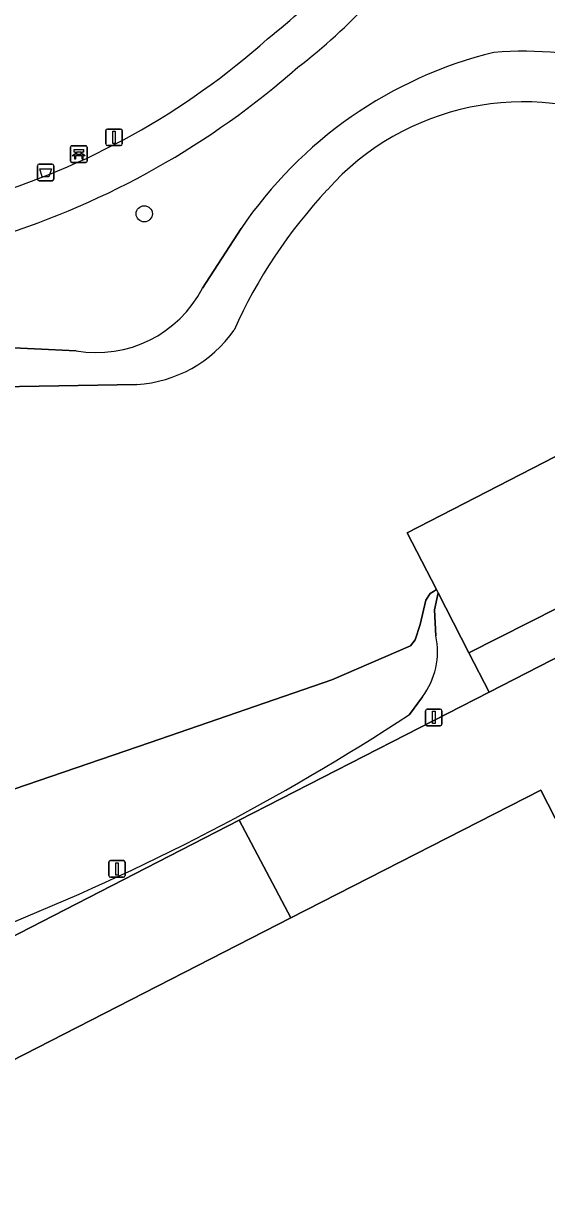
# Model space of a CAD drawing. Extents: x 158835 to 160077, y 386387 to 387778.
# Drawn here: x 159286.2 to 159317.8, y 387366.3 to 387437.8 of the extents above; entities that cross this region are included whole.
import ezdxf

# ---------------------------------------------------------------- set-up
doc = ezdxf.new("R2010")
doc.units = 0
for name, color, linetype in [('IMGEO_Afvalbak', 7, 'Continuous'), ('IMGEO_Bank', 7, 'Continuous'), ('IMGEO_Boom', 7, 'Continuous'), ('IMGEO_Groenvoorziening', 7, 'Continuous'), ('IMGEO_Lichtmast', 7, 'Continuous'), ('IMGEO_Meer_plas_ven_vijver', 7, 'Continuous'), ('IMGEO_Oever', 7, 'Continuous'), ('IMGEO_Pand', 7, 'Continuous'), ('IMGEO_Voetpad_op_trap', 7, 'Continuous'), ('IMGEO_Voetpad_open', 7, 'Continuous')]:
    doc.layers.add(name, color=color, linetype=linetype)

msp = doc.modelspace()

# ---------------------------------------------------------------- linework, layer by layer
at = {"layer": 'IMGEO_Afvalbak'}
for p, q in [((159287.147, 387429.325), (159287.937, 387429.325)), ((159287.937, 387429.325), (159287.147, 387429.325)), ((159287.047, 387428.425), (159287.047, 387429.225)), ((159287.047, 387429.225), (159287.047, 387428.425)), ((159288.037, 387429.225), (159288.037, 387428.425)), ((159288.037, 387428.425), (159288.037, 387429.225)), ((159287.937, 387428.325), (159287.147, 387428.325)), ((159287.147, 387428.325), (159287.937, 387428.325))]:
    msp.add_line(p, q, dxfattribs=at)
msp.add_lwpolyline([(159287.19, 387429.039), (159287.894, 387429.039), (159287.745, 387428.569), (159287.339, 387428.569), (159287.19, 387429.039)], dxfattribs=at)
for centre, start, end in [((159287.147, 387429.225), 90, 180), ((159287.147, 387429.225), 90, 180), ((159287.937, 387429.225), 0, 90), ((159287.937, 387429.225), 360, 90), ((159287.147, 387428.425), 180, 270), ((159287.147, 387428.425), 180, 270), ((159287.937, 387428.425), 270, 0), ((159287.937, 387428.425), 270, 0)]:
    msp.add_arc(centre, 0.1, start, end, dxfattribs=at)
at = {"layer": 'IMGEO_Bank'}
for p, q in [((159289.051, 387429.508), (159289.051, 387430.349)), ((159289.051, 387430.349), (159289.051, 387429.508)), ((159289.126, 387430.433), (159289.967, 387430.433)), ((159289.967, 387430.433), (159289.126, 387430.433)), ((159289.36, 387429.939), (159289.36, 387430.045)), ((159289.404, 387430.045), (159289.404, 387429.939)), ((159289.692, 387430.051), (159289.41, 387430.051)), ((159289.698, 387429.939), (159289.698, 387430.045)), ((159289.742, 387430.045), (159289.742, 387429.939)), ((159290.051, 387430.358), (159290.051, 387429.517)), ((159290.051, 387429.517), (159290.051, 387430.358)), ((159289.976, 387429.433), (159289.135, 387429.433)), ((159289.135, 387429.433), (159289.976, 387429.433)), ((159289.748, 387429.831), (159289.355, 387429.831)), ((159289.41, 387429.933), (159289.692, 387429.933))]:
    msp.add_line(p, q, dxfattribs=at)
for points in [[(159289.354, 387430.051), (159289.268, 387430.051), (159289.268, 387430.212), (159289.831, 387430.212), (159289.831, 387430.051), (159289.748, 387430.051)], [(159289.298, 387429.831), (159289.156, 387429.831), (159289.268, 387429.933), (159289.354, 387429.933)], [(159289.348, 387429.824), (159289.348, 387429.617), (159289.305, 387429.617), (159289.305, 387429.824)], [(159289.748, 387429.933), (159289.831, 387429.933), (159289.943, 387429.831), (159289.804, 387429.831)], [(159289.798, 387429.824), (159289.798, 387429.617), (159289.754, 387429.617), (159289.754, 387429.824)]]:
    msp.add_lwpolyline(points, dxfattribs=at)
for centre, radius, start, end in [((159289.129, 387430.355), 0.0779, 92.4484, 184.28452), ((159289.129, 387430.355), 0.0779, 92.4484, 184.28452), ((159289.353, 387430.044), 0.00671, 2.89567, 87.10433), ((159289.41, 387430.044), 0.00671, 92.89567, 177.10433), ((159289.692, 387430.044), 0.00671, 2.89567, 87.10433), ((159289.749, 387430.044), 0.00671, 92.89567, 177.10433), ((159289.973, 387430.355), 0.0779, 2.4484, 94.28452), ((159289.973, 387430.355), 0.0779, 2.4484, 94.28452), ((159289.129, 387429.511), 0.0779, 182.4484, 274.28452), ((159289.129, 387429.511), 0.0779, 182.4484, 274.28452), ((159289.298, 387429.824), 0.00671, 2.89567, 87.10433), ((159289.355, 387429.824), 0.00671, 92.89567, 177.10433), ((159289.353, 387429.94), 0.00671, 272.89567, 357.10433), ((159289.41, 387429.94), 0.00671, 182.89567, 267.10433), ((159289.692, 387429.94), 0.00671, 272.89567, 357.10433), ((159289.749, 387429.94), 0.00671, 182.89567, 267.10433), ((159289.747, 387429.824), 0.00671, 2.89567, 87.10433), ((159289.804, 387429.824), 0.00671, 92.89567, 177.10433), ((159289.973, 387429.511), 0.0779, 272.4484, 4.28452), ((159289.973, 387429.511), 0.0779, 272.4484, 4.28452)]:
    msp.add_arc(centre, radius, start, end, dxfattribs=at)
at = {"layer": 'IMGEO_Boom'}
msp.add_circle((159293.503, 387426.325), 0.489, dxfattribs=at)
at = {"layer": 'IMGEO_Groenvoorziening'}
for points in [[(159297.018, 387421.833), (159299.356, 387425.437)], [(159269.249, 387418.52), (159279.31, 387418.531), (159289.393, 387418.045)], [(159299.244, 387389.67), (159314.335, 387397.415), (159313.113, 387399.791), (159311.251, 387403.411), (159311.028, 387402.392), (159311.114, 387400.81)], [(159310.305, 387397.131), (159309.517, 387396.058)], [(159256.517, 387367.694), (159299.244, 387389.67)]]:
    msp.add_lwpolyline(points, dxfattribs=at)
for centre, radius, start, end in [((159279.83, 387463.81), 34.209, 308.13356, 326.8094), ((159284.065, 387459.923), 31.019, 307.10321, 328.98891), ((159270.85, 387470.62), 45.202, 286.32089, 311.75924), ((159320.748, 387411.011), 25.801, 103.72552, 146.00631), ((159316.435, 387414.33), 21.821, 53.88109, 94.75593), ((159269.633, 387472.701), 50.061, 287.38974, 311.45794), ((159290.635, 387425.113), 7.176, 260.03049, 332.80468), ((159306.697, 387399.853), 4.52, 322.97037, 12.22609), ((159233.401, 387512.245), 138.899, 291.68548, 303.22947)]:
    msp.add_arc(centre, radius, start, end, dxfattribs=at)
at = {"layer": 'IMGEO_Lichtmast'}
for p, q in [((159291.279, 387431.45), (159292.069, 387431.45)), ((159292.069, 387431.45), (159291.279, 387431.45)), ((159291.179, 387430.55), (159291.179, 387431.35)), ((159291.179, 387431.35), (159291.179, 387430.55)), ((159292.169, 387431.35), (159292.169, 387430.55)), ((159292.169, 387430.55), (159292.169, 387431.35)), ((159292.069, 387430.45), (159291.279, 387430.45)), ((159291.279, 387430.45), (159292.069, 387430.45)), ((159310.594, 387396.389), (159311.384, 387396.389)), ((159311.384, 387396.389), (159310.594, 387396.389)), ((159310.494, 387395.489), (159310.494, 387396.289)), ((159310.494, 387396.289), (159310.494, 387395.489)), ((159311.484, 387396.289), (159311.484, 387395.489)), ((159311.484, 387395.489), (159311.484, 387396.289)), ((159311.384, 387395.389), (159310.594, 387395.389)), ((159310.594, 387395.389), (159311.384, 387395.389)), ((159291.358, 387386.333), (159291.358, 387387.133)), ((159291.358, 387387.133), (159291.358, 387386.333)), ((159291.458, 387387.233), (159292.248, 387387.233)), ((159292.248, 387387.233), (159291.458, 387387.233)), ((159292.348, 387387.133), (159292.348, 387386.333)), ((159292.348, 387386.333), (159292.348, 387387.133)), ((159292.248, 387386.233), (159291.458, 387386.233)), ((159291.458, 387386.233), (159292.248, 387386.233))]:
    msp.add_line(p, q, dxfattribs=at)
for points in [[(159291.599, 387431.325), (159291.749, 387431.325), (159291.749, 387430.575), (159291.599, 387430.575), (159291.599, 387431.325)], [(159310.914, 387396.264), (159311.064, 387396.264), (159311.064, 387395.514), (159310.914, 387395.514), (159310.914, 387396.264)], [(159291.778, 387387.108), (159291.928, 387387.108), (159291.928, 387386.358), (159291.778, 387386.358), (159291.778, 387387.108)]]:
    msp.add_lwpolyline(points, dxfattribs=at)
for centre, start, end in [((159291.279, 387431.35), 90, 180), ((159291.279, 387431.35), 90, 180), ((159292.069, 387431.35), 0, 90), ((159292.069, 387431.35), 360, 90), ((159291.279, 387430.55), 180, 270), ((159291.279, 387430.55), 180, 270), ((159292.069, 387430.55), 270, 0), ((159292.069, 387430.55), 270, 0), ((159310.594, 387396.289), 90, 180), ((159310.594, 387396.289), 90, 180), ((159311.384, 387396.289), 0, 90), ((159311.384, 387396.289), 360, 90), ((159310.594, 387395.489), 180, 270), ((159310.594, 387395.489), 180, 270), ((159311.384, 387395.489), 270, 0), ((159311.384, 387395.489), 270, 0), ((159291.458, 387387.133), 90, 180), ((159291.458, 387387.133), 90, 180), ((159292.248, 387387.133), 0, 90), ((159292.248, 387387.133), 360, 90), ((159291.458, 387386.333), 180, 270), ((159291.458, 387386.333), 180, 270), ((159292.248, 387386.333), 270, 0), ((159292.248, 387386.333), 270, 0)]:
    msp.add_arc(centre, 0.1, start, end, dxfattribs=at)
at = {"layer": 'IMGEO_Meer_plas_ven_vijver'}
for points in [[(159293.062, 387416.008), (159271.789, 387415.638)], [(159254.93, 387377.497), (159259.037, 387379.386), (159261.665, 387381.029), (159263.678, 387382.548), (159265.854, 387383.493), (159272.548, 387385.875), (159276.45, 387387.599), (159279.119, 387389.201), (159281.132, 387390.022), (159293.863, 387394.376), (159304.828, 387398.154), (159309.592, 387400.207), (159309.858, 387400.577), (159310.166, 387401.501), (159310.516, 387402.979), (159310.762, 387403.369), (159310.972, 387403.493), (159311.146, 387403.615), (159309.385, 387407.038), (159323.824, 387414.468)]]:
    msp.add_lwpolyline(points, dxfattribs=at)
for centre, radius, start, end in [((159316.401, 387417.253), 15.839, 65.05057, 138.37604), ((159326.924, 387406.829), 30.64, 136.87575, 155.99705), ((159292.575, 387423.77), 7.777, 273.59201, 324.85631)]:
    msp.add_arc(centre, radius, start, end, dxfattribs=at)
at = {"layer": 'IMGEO_Oever'}
for points in [[(159299.356, 387425.437), (159297.018, 387421.833)], [(159289.393, 387418.045), (159279.31, 387418.531), (159269.249, 387418.52)], [(159271.789, 387415.638), (159293.062, 387416.008)], [(159311.114, 387400.81), (159311.028, 387402.392), (159311.251, 387403.411), (159311.146, 387403.615), (159310.972, 387403.493), (159310.762, 387403.369), (159310.516, 387402.979), (159310.166, 387401.501), (159309.858, 387400.577), (159309.592, 387400.207), (159304.828, 387398.154), (159293.863, 387394.376), (159281.132, 387390.022), (159279.119, 387389.201), (159276.45, 387387.599), (159272.548, 387385.875), (159265.854, 387383.493), (159263.678, 387382.548), (159261.665, 387381.029), (159259.037, 387379.386), (159254.93, 387377.497)], [(159309.517, 387396.058), (159310.305, 387397.131)]]:
    msp.add_lwpolyline(points, dxfattribs=at)
for centre, radius, start, end in [((159320.748, 387411.011), 25.801, 103.72552, 146.00631), ((159316.435, 387414.33), 21.821, 53.88109, 94.75593), ((159316.401, 387417.253), 15.839, 65.05057, 138.37604), ((159326.924, 387406.829), 30.64, 136.87575, 155.99705), ((159290.635, 387425.113), 7.176, 260.03049, 332.80468), ((159292.575, 387423.77), 7.777, 273.59201, 324.85631), ((159306.697, 387399.853), 4.52, 322.97037, 12.22609), ((159233.401, 387512.245), 138.899, 291.68548, 303.22947)]:
    msp.add_arc(centre, radius, start, end, dxfattribs=at)
at = {"layer": 'IMGEO_Pand'}
msp.add_lwpolyline([(159335.141, 387361.922), (159326.913, 387377.989), (159326.002, 387377.465), (159324.943, 387376.856), (159323.05, 387380.554), (159317.449, 387391.492), (159302.358, 387383.765), (159263.675, 387363.957)], dxfattribs=at)
at = {"layer": 'IMGEO_Voetpad_op_trap'}
msp.add_lwpolyline([(159327.553, 387407.113), (159313.113, 387399.791), (159314.335, 387397.415), (159328.725, 387404.801)], close=True, dxfattribs=at)
at = {"layer": 'IMGEO_Voetpad_open'}
for points in [[(159327.553, 387407.113), (159326.378, 387409.43), (159326.126, 387409.927), (159323.824, 387414.468), (159309.385, 387407.038), (159311.146, 387403.615), (159311.251, 387403.411), (159313.113, 387399.791)], [(159302.358, 387383.765), (159299.244, 387389.67), (159256.517, 387367.694), (159256.349, 387367.607), (159285.708, 387310.491), (159286.555, 387308.844), (159287.457, 387307.089), (159288.78, 387304.514), (159292.37, 387306.426), (159299.108, 387293.462), (159319.739, 387303.916), (159319.456, 387304.467), (159299.492, 387294.214), (159263.675, 387363.957)]]:
    msp.add_lwpolyline(points, close=True, dxfattribs=at)
msp.add_lwpolyline([(159342.104, 387411.667), (159328.725, 387404.801), (159314.335, 387397.415), (159299.244, 387389.67), (159302.358, 387383.765), (159317.449, 387391.492), (159323.05, 387380.554), (159324.943, 387376.856), (159326.002, 387377.465), (159326.913, 387377.989), (159335.141, 387361.922)], dxfattribs=at)
for centre, radius, start, end in [((159279.83, 387463.81), 34.209, 308.13356, 326.8094), ((159284.065, 387459.923), 31.019, 307.10321, 328.98891), ((159270.85, 387470.62), 45.202, 286.32089, 311.75924), ((159269.633, 387472.701), 50.061, 287.38974, 311.45794)]:
    msp.add_arc(centre, radius, start, end, dxfattribs=at)

doc.saveas('drawing.dxf')
